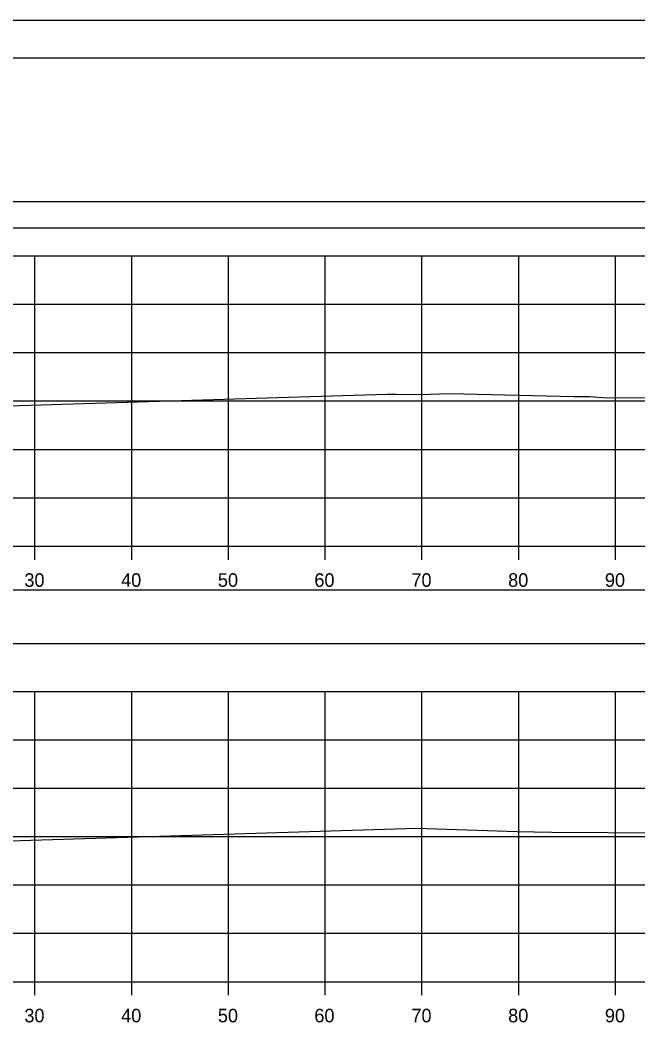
# Model space of a CAD drawing. Extents: x 1369627 to 1374022, y 380035 to 398173.
# Drawn here: x 1372127 to 1372190.9, y 391668.5 to 391772.4 of the extents above; entities that cross this region are included whole.
import ezdxf

# ---------------------------------------------------------------- set-up
doc = ezdxf.new("R2010")
doc.units = 0
for name, color, linetype in [('Default', 7, 'Continuous'), ('R_Axis', 7, 'Continuous'), ('R_Axis Annot', 7, 'Continuous'), ('R_Border', 7, 'Continuous'), ('R_Exist Surface', 7, 'Continuous'), ('R_Grid', 7, 'Continuous'), ('R_No Plot', 7, 'Continuous')]:
    doc.layers.add(name, color=color, linetype=linetype)

msp = doc.modelspace()

# ---------------------------------------------------------------- linework, layer by layer
at = {"layer": 'Default'}
for points in [[(1371948.53, 391750.89), (1372248.53, 391750.89), (1372248.53, 391753.6), (1371948.53, 391753.6)], [(1371948.53, 391707.95), (1372248.53, 391707.95), (1372248.53, 391713.47), (1371948.53, 391713.47)]]:
    msp.add_lwpolyline(points, close=True, dxfattribs=at)
at = {"layer": 'R_Axis'}
for p, q in [((1371948.53, 391718.01), (1372248.53, 391718.01)), ((1372128.53, 391716.61), (1372128.53, 391718.01)), ((1372138.53, 391716.61), (1372138.53, 391718.01)), ((1372148.53, 391716.61), (1372148.53, 391718.01)), ((1372158.53, 391716.61), (1372158.53, 391718.01)), ((1372168.53, 391716.61), (1372168.53, 391718.01)), ((1372178.53, 391716.61), (1372178.53, 391718.01)), ((1372188.53, 391716.61), (1372188.53, 391718.01)), ((1371948.53, 391673.01), (1372248.53, 391673.01)), ((1372128.53, 391671.61), (1372128.53, 391673.01)), ((1372138.53, 391671.61), (1372138.53, 391673.01)), ((1372148.53, 391671.61), (1372148.53, 391673.01)), ((1372158.53, 391671.61), (1372158.53, 391673.01)), ((1372168.53, 391671.61), (1372168.53, 391673.01)), ((1372178.53, 391671.61), (1372178.53, 391673.01)), ((1372188.53, 391671.61), (1372188.53, 391673.01))]:
    msp.add_line(p, q, dxfattribs=at)
at = {"layer": 'R_Border'}
msp.add_line((1371940.53, 391768.47), (1372256.71, 391768.47), dxfattribs=at)
at = {"layer": 'R_Exist Surface'}
for points in [[(1372123.56, 391732.45), (1372159.22, 391733.55), (1372164.9, 391733.7), (1372165.89, 391733.7), (1372168.32, 391733.69), (1372171.37, 391733.8), (1372184.28, 391733.49), (1372185.84, 391733.49), (1372187.66, 391733.35), (1372198.34, 391733.37), (1372200.7, 391733.36), (1372209.08, 391733.37), (1372211.79, 391733.33), (1372216.22, 391733.46), (1372218.81, 391733.43), (1372224.93, 391733.22), (1372235.57, 391733.2), (1372236.06, 391733.2), (1372237.11, 391733.19), (1372248.53, 391733.19)], [(1372125.92, 391687.55), (1372165.78, 391688.79), (1372168.01, 391688.87), (1372178.36, 391688.53), (1372181.94, 391688.46), (1372193.56, 391688.39), (1372202.54, 391688.4), (1372211.48, 391688.41), (1372215.02, 391688.51), (1372224.25, 391688.44), (1372225.09, 391688.41), (1372225.94, 391688.41), (1372233.61, 391688.29), (1372248.53, 391688.24)]]:
    msp.add_lwpolyline(points, dxfattribs=at)
at = {"layer": 'R_Grid'}
for p, q in [((1371948.53, 391748.01), (1372248.53, 391748.01)), ((1372128.53, 391718.01), (1372128.53, 391748.01)), ((1372138.53, 391718.01), (1372138.53, 391748.01)), ((1372148.53, 391718.01), (1372148.53, 391748.01)), ((1372158.53, 391718.01), (1372158.53, 391748.01)), ((1372168.53, 391718.01), (1372168.53, 391748.01)), ((1372178.53, 391718.01), (1372178.53, 391748.01)), ((1372188.53, 391718.01), (1372188.53, 391748.01)), ((1371948.53, 391743.01), (1372248.53, 391743.01)), ((1371948.53, 391738.01), (1372248.53, 391738.01)), ((1371948.53, 391733.01), (1372248.53, 391733.01)), ((1371948.53, 391728.01), (1372248.53, 391728.01)), ((1371948.53, 391723.01), (1372248.53, 391723.01)), ((1371948.53, 391718.01), (1372248.53, 391718.01)), ((1371948.53, 391703.01), (1372248.53, 391703.01)), ((1372128.53, 391673.01), (1372128.53, 391703.01)), ((1372138.53, 391673.01), (1372138.53, 391703.01)), ((1372148.53, 391673.01), (1372148.53, 391703.01)), ((1372158.53, 391673.01), (1372158.53, 391703.01)), ((1372168.53, 391673.01), (1372168.53, 391703.01)), ((1372178.53, 391673.01), (1372178.53, 391703.01)), ((1372188.53, 391673.01), (1372188.53, 391703.01)), ((1371948.53, 391698.01), (1372248.53, 391698.01)), ((1371948.53, 391693.01), (1372248.53, 391693.01)), ((1371948.53, 391688.01), (1372248.53, 391688.01)), ((1371948.53, 391683.01), (1372248.53, 391683.01)), ((1371948.53, 391678.01), (1372248.53, 391678.01)), ((1371948.53, 391673.01), (1372248.53, 391673.01))]:
    msp.add_line(p, q, dxfattribs=at)
at = {"layer": 'R_No Plot'}
msp.add_line((1371928.13, 391772.37), (1372261.46, 391772.37), dxfattribs=at)
for points in [[(1371928.12, 391772.37), (1372261.46, 391772.37), (1372261.46, 391559.03), (1371928.12, 391559.03)], [(1372174.45, 391768.47), (1372194.07, 391768.47), (1372194.07, 391758.59), (1372210.18, 391758.59), (1372233.38, 391758.59), (1372233.38, 391725.92), (1372256.59, 391725.92), (1372256.71, 391563.01), (1371940.53, 391563.01), (1371940.53, 391768.47)]]:
    msp.add_lwpolyline(points, close=True, dxfattribs=at)

# ---------------------------------------------------------------- texts
at = {"layer": 'R_Axis Annot'}
for s, p in [('30', (1372127.44, 391713.81)), ('40', (1372137.44, 391713.81)), ('50', (1372147.44, 391713.81)), ('60', (1372157.41, 391713.81)), ('70', (1372167.44, 391713.81)), ('80', (1372177.44, 391713.81)), ('90', (1372187.44, 391713.81)), ('30', (1372127.44, 391668.81)), ('40', (1372137.44, 391668.81)), ('50', (1372147.44, 391668.81)), ('60', (1372157.41, 391668.81)), ('70', (1372167.44, 391668.81)), ('80', (1372177.44, 391668.81)), ('90', (1372187.44, 391668.81))]:
    msp.add_text(s, height=1.4, dxfattribs=at).set_placement(p)

doc.saveas('drawing.dxf')
